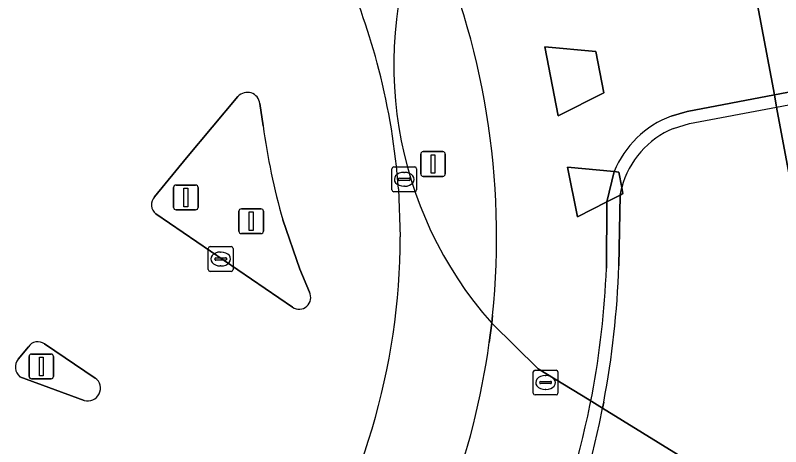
# Model space of a CAD drawing. Extents: x 156412 to 157779, y 382335 to 383768.
# Drawn here: x 157243.94 to 157274.87, y 382687.1 to 382704.53 of the extents above; entities that cross this region are included whole.
import ezdxf

# ---------------------------------------------------------------- set-up
doc = ezdxf.new("R2010")
doc.units = 0
for name, color, linetype in [('IMGEO_Berm_groen', 7, 'Continuous'), ('IMGEO_Dek', 7, 'Continuous'), ('IMGEO_Fietspad_gesloten', 7, 'Continuous'), ('IMGEO_Groenvoorziening', 7, 'Continuous'), ('IMGEO_Hek', 7, 'Continuous'), ('IMGEO_Kolk', 7, 'Continuous'), ('IMGEO_Rijbaan_regionaal_gesloten', 7, 'Continuous'), ('IMGEO_Terreindeel_gesloten', 7, 'Continuous'), ('IMGEO_Terreindeel_open', 7, 'Continuous'), ('IMGEO_Verkeerseiland_gesloten', 7, 'Continuous'), ('IMGEO_Verkeersregelinstallatiepaal', 7, 'Continuous')]:
    doc.layers.add(name, color=color, linetype=linetype)

msp = doc.modelspace()

# ---------------------------------------------------------------- linework, layer by layer
at = {"layer": 'IMGEO_Berm_groen'}
for points in [[(157290.721, 382676.136), (157284.606, 382681.57), (157283.43, 382682.808), (157276.286, 382695.27), (157275.336, 382697.439), (157274.706, 382700.82), (157274.614, 382701.311), (157273.8, 382705.682), (157273.708, 382706.174), (157273.268, 382708.538), (157273.261, 382708.575), (157274.28, 382714.294), (157274.815, 382719.431), (157274.919, 382721.88), (157276.035, 382724.372), (157278.498, 382727.831), (157282.103, 382732.506), (157323.797, 382779.759), (157358.51, 382820.123), (157377.135, 382841.276), (157390.524, 382855.447)], [(157263.191, 382692.089), (157265.069, 382690.242), (157267.127, 382688.996), (157267.67, 382688.662), (157292.489, 382673.365), (157296.632, 382670.852), (157313.143, 382660.837), (157314.934, 382659.688), (157328.71, 382651.806), (157337.88, 382646.744), (157341.255, 382644.91), (157344.961, 382642.896), (157355.023, 382637.63)]]:
    msp.add_lwpolyline(points, dxfattribs=at)
for points in [[(157267.725, 382701.403), (157265.877, 382700.466), (157265.339, 382703.258), (157267.4, 382703.071)], [(157268.494, 382697.324), (157268.382, 382697.267), (157267.845, 382696.991), (157266.663, 382696.384), (157266.259, 382698.399), (157268.136, 382698.213), (157268.333, 382698.193), (157268.448, 382697.573)]]:
    msp.add_lwpolyline(points, close=True, dxfattribs=at)
msp.add_arc((157274.971, 382702.53), 15.741, 156.9965, 221.5493, dxfattribs=at)
at = {"layer": 'IMGEO_Dek'}
for points in [[(157270.541, 382699.958), (157271.186, 382700.152), (157274.706, 382700.82), (157281.917, 382702.189), (157281.832, 382702.681), (157281.073, 382707.079), (157280.988, 382707.572), (157273.708, 382706.174), (157270.109, 382705.483), (157269.504, 382705.43)], [(157259.418, 382697.516), (157259.488, 382695.576)], [(157268.382, 382697.267), (157268.448, 382697.573)], [(157268.327, 382694.411), (157268.382, 382697.267)], [(157267.542, 382688.036), (157267.67, 382688.662), (157267.717, 382688.905)]]:
    msp.add_lwpolyline(points, dxfattribs=at)
for centre, radius, start, end in [((157232.345, 382695.559), 27.146, 14.4545, 32.9449), ((157232.437, 382695.589), 27.05, 4.0854, 14.4418), ((157271.877, 382696.674), 3.545, 112.1458, 165.3159), ((157232.385, 382695.575), 27.103, 326.793, 0.0012), ((157232.334, 382695.612), 36.013, 349.2669, 358.0892), ((157232.277, 382695.625), 36.072, 326.9248, 347.855)]:
    msp.add_arc(centre, radius, start, end, dxfattribs=at)
at = {"layer": 'IMGEO_Fietspad_gesloten'}
for points in [[(157270.446, 382700.458), (157271.089, 382700.642), (157274.614, 382701.311), (157281.832, 382702.681), (157281.073, 382707.079), (157273.8, 382705.682), (157270.2, 382704.991), (157269.598, 382704.931)], [(157267.825, 382694.316), (157267.845, 382696.991), (157268.136, 382698.213)], [(157263.225, 382692.4), (157263.191, 382692.089), (157263.092, 382691.308)]]:
    msp.add_lwpolyline(points, dxfattribs=at)
for centre, radius, start, end in [((157232.386, 382695.576), 31.002, 354.1194, 24.4275), ((157271.88, 382696.672), 4.049, 110.7415, 157.6234), ((157233.571, 382695.593), 34.277, 349.2388, 357.8648), ((157232.386, 382695.572), 31.001, 326.8499, 352.0935), ((157230.667, 382696.265), 37.256, 327.4464, 349.0574)]:
    msp.add_arc(centre, radius, start, end, dxfattribs=at)
at = {"layer": 'IMGEO_Groenvoorziening'}
msp.add_lwpolyline([(157358.51, 382820.123), (157323.797, 382779.759), (157282.103, 382732.506), (157278.498, 382727.831), (157276.035, 382724.372), (157274.919, 382721.88), (157274.815, 382719.431), (157274.28, 382714.294), (157273.261, 382708.575), (157273.268, 382708.538), (157273.708, 382706.174), (157273.8, 382705.682), (157274.614, 382701.311), (157274.706, 382700.82), (157275.336, 382697.439), (157276.286, 382695.27), (157283.43, 382682.808), (157284.606, 382681.57), (157290.721, 382676.136)], dxfattribs=at)
at = {"layer": 'IMGEO_Hek'}
for points in [[(157271.186, 382700.152), (157274.706, 382700.82), (157281.917, 382702.189)], [(157270.541, 382699.958), (157271.186, 382700.152)], [(157268.382, 382697.267), (157268.448, 382697.573)], [(157268.382, 382697.267), (157268.327, 382694.411)], [(157263.225, 382692.4), (157263.191, 382692.089)], [(157263.191, 382692.089), (157263.092, 382691.308)], [(157267.542, 382688.036), (157267.67, 382688.662)], [(157267.717, 382688.905), (157267.67, 382688.662)]]:
    msp.add_lwpolyline(points, dxfattribs=at)
for centre, radius, start, end in [((157232.386, 382695.576), 31.002, 354.1194, 24.4275), ((157271.877, 382696.674), 3.545, 112.1458, 165.3159), ((157232.334, 382695.612), 36.013, 349.2669, 358.0892), ((157232.386, 382695.572), 31.001, 326.8499, 352.0935), ((157232.277, 382695.625), 36.072, 326.9248, 347.855)]:
    msp.add_arc(centre, radius, start, end, dxfattribs=at)
at = {"layer": 'IMGEO_Kolk'}
for p, q in [((157259.155, 382697.478), (157259.155, 382698.33)), ((157259.23, 382698.404), (157260.082, 382698.404)), ((157260.156, 382698.33), (157260.156, 382697.478)), ((157259.457, 382697.947), (157259.855, 382697.947)), ((157259.643, 382698.184), (157259.668, 382698.184)), ((157259.414, 382697.898), (157259.414, 382697.91)), ((157259.852, 382697.861), (157259.454, 382697.861)), ((157259.666, 382697.624), (157259.641, 382697.624)), ((157259.898, 382697.91), (157259.898, 382697.898)), ((157260.082, 382697.404), (157259.23, 382697.404)), ((157251.811, 382695.184), (157252.663, 382695.184)), ((157251.736, 382694.258), (157251.736, 382695.11)), ((157252.224, 382694.964), (157252.249, 382694.964)), ((157252.737, 382695.11), (157252.737, 382694.258)), ((157251.995, 382694.678), (157251.995, 382694.69)), ((157252.433, 382694.641), (157252.035, 382694.641)), ((157252.038, 382694.727), (157252.436, 382694.727)), ((157252.479, 382694.69), (157252.479, 382694.678)), ((157252.247, 382694.404), (157252.222, 382694.404)), ((157252.663, 382694.184), (157251.811, 382694.184)), ((157264.942, 382690.196), (157265.794, 382690.196)), ((157264.867, 382689.27), (157264.867, 382690.122)), ((157265.355, 382689.976), (157265.38, 382689.976)), ((157265.868, 382690.122), (157265.868, 382689.27)), ((157265.126, 382689.69), (157265.126, 382689.702)), ((157265.564, 382689.653), (157265.166, 382689.653)), ((157265.169, 382689.739), (157265.567, 382689.739)), ((157265.61, 382689.702), (157265.61, 382689.69)), ((157265.378, 382689.416), (157265.353, 382689.416)), ((157265.794, 382689.196), (157264.942, 382689.196))]:
    msp.add_line(p, q, dxfattribs=at)
for points in [[(157259.155, 382697.478), (157259.155, 382698.33)], [(157259.23, 382698.404), (157260.082, 382698.404)], [(157260.156, 382698.33), (157260.156, 382697.478)], [(157260.082, 382697.404), (157259.23, 382697.404)], [(157251.811, 382695.184), (157252.663, 382695.184)], [(157251.736, 382694.258), (157251.736, 382695.11)], [(157252.737, 382695.11), (157252.737, 382694.258)], [(157252.663, 382694.184), (157251.811, 382694.184)], [(157264.942, 382690.196), (157265.794, 382690.196)], [(157264.867, 382689.27), (157264.867, 382690.122)], [(157265.868, 382690.122), (157265.868, 382689.27)], [(157265.794, 382689.196), (157264.942, 382689.196)]]:
    msp.add_lwpolyline(points, dxfattribs=at)
for centre, radius, start, end in [((157259.232, 382698.328), 0.0765, 91.552, 178.448), ((157259.232, 382698.328), 0.0765, 91.552, 178.448), ((157260.08, 382698.328), 0.0765, 1.552, 88.448), ((157260.08, 382698.328), 0.0765, 1.552, 88.448), ((157259.454, 382697.907), 0.0403, 85.8775, 175.7526), ((157259.859, 382697.909), 0.0386, 1.7309, 96.639), ((157259.451, 382697.897), 0.0366, 178.938, 274.7102), ((157259.855, 382697.904), 0.043, 264.8664, 352.4533), ((157259.232, 382697.48), 0.0765, 181.552, 268.448), ((157259.232, 382697.48), 0.0765, 181.552, 268.448), ((157260.08, 382697.48), 0.0765, 271.552, 358.448), ((157260.08, 382697.48), 0.0765, 271.552, 358.448), ((157251.813, 382695.108), 0.0765, 91.552, 178.448), ((157251.813, 382695.108), 0.0765, 91.552, 178.448), ((157252.661, 382695.108), 0.0765, 1.552, 88.448), ((157252.661, 382695.108), 0.0765, 1.552, 88.448), ((157252.035, 382694.687), 0.0403, 85.8775, 175.7526), ((157252.032, 382694.677), 0.0366, 178.938, 274.7102), ((157252.436, 382694.684), 0.043, 264.8664, 352.4533), ((157252.44, 382694.689), 0.0386, 1.7309, 96.639), ((157251.813, 382694.26), 0.0765, 181.552, 268.448), ((157251.813, 382694.26), 0.0765, 181.552, 268.448), ((157252.661, 382694.26), 0.0765, 271.552, 358.448), ((157252.661, 382694.26), 0.0765, 271.552, 358.448), ((157264.944, 382690.12), 0.0765, 91.552, 178.448), ((157264.944, 382690.12), 0.0765, 91.552, 178.448), ((157265.792, 382690.12), 0.0765, 1.552, 88.448), ((157265.792, 382690.12), 0.0765, 1.552, 88.448), ((157265.166, 382689.699), 0.0403, 85.8775, 175.7526), ((157265.163, 382689.689), 0.0366, 178.938, 274.7102), ((157265.567, 382689.696), 0.043, 264.8664, 352.4533), ((157265.571, 382689.701), 0.0386, 1.7309, 96.639), ((157264.944, 382689.272), 0.0765, 181.552, 268.448), ((157264.944, 382689.272), 0.0765, 181.552, 268.448), ((157265.792, 382689.272), 0.0765, 271.552, 358.448), ((157265.792, 382689.272), 0.0765, 271.552, 358.448)]:
    msp.add_arc(centre, radius, start, end, dxfattribs=at)
for centre, major_axis, ratio, start_param, end_param in [((157259.642, 382697.904), (-0.387, 0.002), 0.722429, 4.712389, 7.853982), ((157259.667, 382697.904), (-0.39, 0.002), 0.717154, 1.570796, 4.712389), ((157252.223, 382694.684), (-0.387, 0.002), 0.722429, 4.712389, 7.853982), ((157252.248, 382694.684), (-0.39, 0.002), 0.717154, 1.570796, 4.712389), ((157265.354, 382689.696), (-0.387, 0.002), 0.722429, 4.712389, 7.853982), ((157265.379, 382689.696), (-0.39, 0.002), 0.717154, 1.570796, 4.712389)]:
    msp.add_ellipse(centre, major_axis=major_axis, ratio=ratio, start_param=start_param, end_param=end_param, dxfattribs=at)
at = {"layer": 'IMGEO_Rijbaan_regionaal_gesloten'}
for points in [[(157250.851, 382698.771), (157252.936, 382701.248)], [(157253.822, 382700.965), (157253.953, 382700.066)], [(157249.557, 382697.2), (157250.851, 382698.771)], [(157255.138, 382692.738), (157249.619, 382696.504)], [(157254.744, 382696.268), (157255.435, 382694.273), (157255.821, 382693.349)], [(157253.408, 382681.803), (157253.962, 382681.449), (157254.513, 382681.092), (157255.062, 382680.732), (157258.341, 382678.62), (157262.07, 382676.218), (157262.504, 382675.939), (157269.761, 382671.265), (157282.485, 382663.336), (157289.411, 382659.148), (157296.632, 382670.852), (157292.489, 382673.365), (157267.67, 382688.662), (157267.127, 382688.996), (157265.069, 382690.242), (157263.191, 382692.089)], [(157244.053, 382690.636), (157244.465, 382691.138)], [(157245.115, 382691.258), (157247.168, 382689.877)], [(157246.721, 382688.967), (157244.119, 382689.93)]]:
    msp.add_lwpolyline(points, dxfattribs=at)
for centre, radius, start, end in [((157274.971, 382702.53), 15.741, 156.9965, 221.5493), ((157253.315, 382700.905), 0.511, 6.6949, 137.8767), ((157281.406, 382703.802), 27.706, 187.75, 195.7793), ((157249.93, 382696.882), 0.49, 139.5706, 230.6104), ((157255.404, 382693.128), 0.472, 235.6509, 27.9797), ((157244.849, 382690.878), 0.464, 55.0508, 145.869), ((157244.433, 382690.315), 0.497, 139.8435, 230.838), ((157246.861, 382689.463), 0.515, 254.203, 53.4757)]:
    msp.add_arc(centre, radius, start, end, dxfattribs=at)
at = {"layer": 'IMGEO_Terreindeel_gesloten'}
for points in [[(157259.418, 382697.516), (157259.488, 382695.576)], [(157263.092, 382691.308), (157263.191, 382692.089), (157263.225, 382692.4)]]:
    msp.add_lwpolyline(points, dxfattribs=at)
for centre, radius, start, end in [((157232.345, 382695.559), 27.146, 14.4545, 32.9449), ((157232.386, 382695.576), 31.002, 354.1194, 24.4275), ((157232.437, 382695.589), 27.05, 4.0854, 14.4418), ((157232.385, 382695.575), 27.103, 326.793, 0.0012), ((157232.386, 382695.572), 31.001, 326.8499, 352.0935)]:
    msp.add_arc(centre, radius, start, end, dxfattribs=at)
at = {"layer": 'IMGEO_Terreindeel_open'}
for points in [[(157267.4, 382703.071), (157265.339, 382703.258), (157265.877, 382700.466), (157267.725, 382701.403)], [(157268.448, 382697.573), (157268.333, 382698.193), (157268.136, 382698.213), (157266.259, 382698.399), (157266.663, 382696.384), (157267.845, 382696.991), (157268.382, 382697.267), (157268.494, 382697.324)]]:
    msp.add_lwpolyline(points, close=True, dxfattribs=at)
at = {"layer": 'IMGEO_Verkeerseiland_gesloten'}
for points in [[(157281.917, 382702.189), (157281.832, 382702.681), (157274.614, 382701.311), (157271.089, 382700.642), (157270.446, 382700.458)], [(157270.541, 382699.958), (157271.186, 382700.152), (157274.706, 382700.82), (157281.917, 382702.189)], [(157252.936, 382701.248), (157250.851, 382698.771), (157249.557, 382697.2)], [(157253.953, 382700.066), (157253.822, 382700.965)], [(157268.136, 382698.213), (157267.845, 382696.991), (157267.825, 382694.316)], [(157268.327, 382694.411), (157268.382, 382697.267), (157268.448, 382697.573)], [(157249.619, 382696.504), (157255.138, 382692.738)], [(157255.821, 382693.349), (157255.435, 382694.273), (157254.744, 382696.268)], [(157244.465, 382691.138), (157244.053, 382690.636)], [(157247.168, 382689.877), (157245.115, 382691.258)], [(157244.119, 382689.93), (157246.721, 382688.967)], [(157267.542, 382688.036), (157267.67, 382688.662), (157267.717, 382688.905)]]:
    msp.add_lwpolyline(points, dxfattribs=at)
for centre, radius, start, end in [((157253.315, 382700.905), 0.511, 6.6949, 137.8767), ((157271.88, 382696.672), 4.049, 110.7415, 157.6234), ((157281.406, 382703.802), 27.706, 187.75, 195.7793), ((157271.877, 382696.674), 3.545, 112.1458, 165.3159), ((157249.93, 382696.882), 0.49, 139.5706, 230.6104), ((157233.571, 382695.593), 34.277, 349.2388, 357.8648), ((157232.334, 382695.612), 36.013, 349.2669, 358.0892), ((157255.404, 382693.128), 0.472, 235.6509, 27.9797), ((157244.849, 382690.878), 0.464, 55.0508, 145.869), ((157244.433, 382690.315), 0.497, 139.8435, 230.838), ((157246.861, 382689.463), 0.515, 254.203, 53.4757), ((157230.667, 382696.265), 37.256, 327.4464, 349.0574), ((157232.277, 382695.625), 36.072, 326.9248, 347.855)]:
    msp.add_arc(centre, radius, start, end, dxfattribs=at)
at = {"layer": 'IMGEO_Verkeersregelinstallatiepaal'}
for p, q in [((157260.322, 382698.122), (157260.322, 382698.922)), ((157260.322, 382698.922), (157260.322, 382698.122)), ((157260.422, 382699.022), (157261.212, 382699.022)), ((157261.212, 382699.022), (157260.422, 382699.022)), ((157261.312, 382698.922), (157261.312, 382698.122)), ((157261.312, 382698.122), (157261.312, 382698.922)), ((157261.212, 382698.022), (157260.422, 382698.022)), ((157260.422, 382698.022), (157261.212, 382698.022)), ((157250.433, 382697.671), (157251.223, 382697.671)), ((157251.223, 382697.671), (157250.433, 382697.671)), ((157250.333, 382696.771), (157250.333, 382697.571)), ((157250.333, 382697.571), (157250.333, 382696.771)), ((157251.323, 382697.571), (157251.323, 382696.771)), ((157251.323, 382696.771), (157251.323, 382697.571)), ((157253.073, 382696.712), (157253.863, 382696.712)), ((157253.863, 382696.712), (157253.073, 382696.712)), ((157251.223, 382696.671), (157250.433, 382696.671)), ((157250.433, 382696.671), (157251.223, 382696.671)), ((157252.973, 382695.812), (157252.973, 382696.612)), ((157252.973, 382696.612), (157252.973, 382695.812)), ((157253.963, 382696.612), (157253.963, 382695.812)), ((157253.963, 382695.812), (157253.963, 382696.612)), ((157253.863, 382695.712), (157253.073, 382695.712)), ((157253.073, 382695.712), (157253.863, 382695.712)), ((157244.59, 382690.845), (157245.38, 382690.845)), ((157245.38, 382690.845), (157244.59, 382690.845)), ((157244.49, 382689.945), (157244.49, 382690.745)), ((157244.49, 382690.745), (157244.49, 382689.945)), ((157245.48, 382690.745), (157245.48, 382689.945)), ((157245.48, 382689.945), (157245.48, 382690.745)), ((157245.38, 382689.845), (157244.59, 382689.845)), ((157244.59, 382689.845), (157245.38, 382689.845))]:
    msp.add_line(p, q, dxfattribs=at)
for points in [[(157260.742, 382698.897), (157260.892, 382698.897), (157260.892, 382698.147), (157260.742, 382698.147), (157260.742, 382698.897)], [(157250.753, 382697.546), (157250.903, 382697.546), (157250.903, 382696.796), (157250.753, 382696.796), (157250.753, 382697.546)], [(157253.393, 382696.587), (157253.543, 382696.587), (157253.543, 382695.837), (157253.393, 382695.837), (157253.393, 382696.587)], [(157244.91, 382690.72), (157245.06, 382690.72), (157245.06, 382689.97), (157244.91, 382689.97), (157244.91, 382690.72)]]:
    msp.add_lwpolyline(points, dxfattribs=at)
for centre, start, end in [((157260.422, 382698.922), 90, 180), ((157260.422, 382698.922), 90, 180), ((157261.212, 382698.922), 0, 90), ((157261.212, 382698.922), 360, 90), ((157260.422, 382698.122), 180, 270), ((157260.422, 382698.122), 180, 270), ((157261.212, 382698.122), 270, 0), ((157261.212, 382698.122), 270, 0), ((157250.433, 382697.571), 90, 180), ((157250.433, 382697.571), 90, 180), ((157251.223, 382697.571), 0, 90), ((157251.223, 382697.571), 360, 90), ((157250.433, 382696.771), 180, 270), ((157250.433, 382696.771), 180, 270), ((157251.223, 382696.771), 270, 0), ((157251.223, 382696.771), 270, 0), ((157253.073, 382696.612), 90, 180), ((157253.073, 382696.612), 90, 180), ((157253.863, 382696.612), 0, 90), ((157253.863, 382696.612), 360, 90), ((157253.073, 382695.812), 180, 270), ((157253.073, 382695.812), 180, 270), ((157253.863, 382695.812), 270, 0), ((157253.863, 382695.812), 270, 0), ((157244.59, 382690.745), 90, 180), ((157244.59, 382690.745), 90, 180), ((157245.38, 382690.745), 0, 90), ((157245.38, 382690.745), 360, 90), ((157244.59, 382689.945), 180, 270), ((157244.59, 382689.945), 180, 270), ((157245.38, 382689.945), 270, 0), ((157245.38, 382689.945), 270, 0)]:
    msp.add_arc(centre, 0.1, start, end, dxfattribs=at)

doc.saveas('drawing.dxf')
